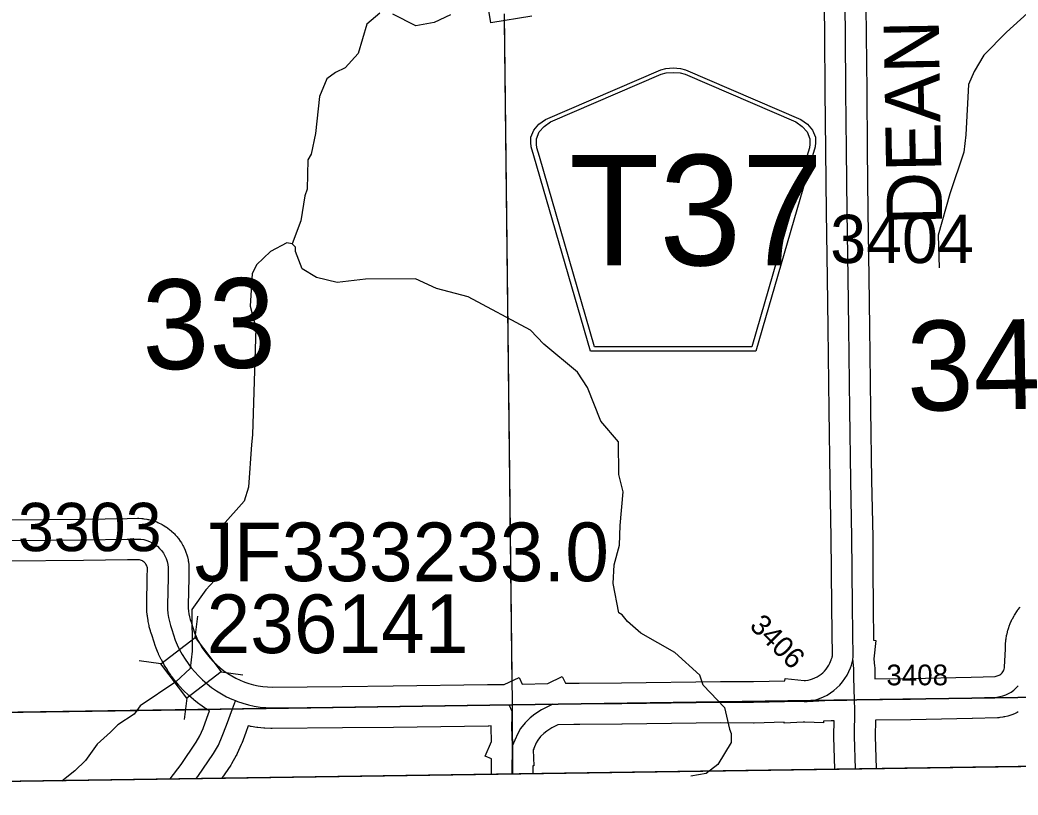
# Model space of a CAD drawing. Extents: x 23.6 to 68.7, y -63 to -29.
# Drawn here: x 35.142 to 36.588, y -57.856 to -56.733 of the extents above; entities that cross this region are included whole.
import ezdxf

# ---------------------------------------------------------------- set-up
doc = ezdxf.new("R2010")
doc.units = 0
for name, color, linetype in [('tdCoClipBndry', 7, 'Continuous'), ('tdCoCoBndry', 7, 'Continuous'), ('tdCoCoBndryPart', 7, 'Continuous'), ('tdCoHydroRiver', 7, 'Continuous'), ('tdCoSecRdNmbr', 7, 'Continuous'), ('tdCoSecRdTxt', 7, 'Continuous'), ('tdCoSecRteBand', 7, 'Continuous'), ('tdCoSecRteCL', 7, 'Continuous'), ('tdCoSectLine', 7, 'Continuous'), ('tdCoSectLinePart', 7, 'Continuous'), ('tdCoSectNmbr', 7, 'Continuous'), ('tdCoShieldCoRte', 7, 'Continuous'), ('tdCoStrucSec', 7, 'Continuous'), ('tdCoStrucSecCoName', 7, 'Continuous'), ('tdCoStrucSecFHWANum', 7, 'Continuous'), ('tdCoSurfGravel', 7, 'Continuous'), ('tdCoTwpBndryShd', 7, 'Continuous')]:
    doc.layers.add(name, color=color, linetype=linetype)

msp = doc.modelspace()

# ---------------------------------------------------------------- linework, layer by layer
at = {"layer": 'tdCoClipBndry'}
msp.add_lwpolyline([(56.8227, -57.553), (51.8233, -57.6334), (46.8056, -57.7041), (45.8081, -57.7131), (44.8328, -57.735), (43.8446, -57.7356), (42.8125, -57.7502), (36.856, -57.8104), (34.8462, -57.8398), (33.8615, -57.8433), (32.8589, -57.8556), (32.833, -57.8525), (32.8013, -57.8383), (32.7717, -57.8067), (32.7614, -57.7827), (32.7577, -57.7569), (32.6839, -51.7283), (32.6474, -49.7276), (32.6233, -45.7459), (32.6113, -44.7492), (32.588, -43.7493), (32.587, -43.0064), (32.5923, -42.7484), (32.5183, -35.7733)], dxfattribs=at)
at = {"layer": 'tdCoCoBndry'}
for p, q in [((36.8552, -57.7104), (35.8554, -57.7251)), ((35.8554, -57.7251), (36.8552, -57.7104)), ((35.8554, -57.7251), (34.8462, -57.7399)), ((34.8462, -57.7399), (35.8554, -57.7251))]:
    msp.add_line(p, q, dxfattribs=at)
for points in [[(36.8552, -57.7104), (35.8554, -57.7251), (34.8462, -57.7399), (33.861, -57.7434), (32.858, -57.7557), (32.843, -56.756), (32.8349, -55.7561), (32.8205, -54.758), (32.8066, -53.7572), (32.7948, -52.7546), (32.7842, -51.7268), (32.7685, -50.7257), (32.7477, -49.7257), (32.7417, -48.7221), (32.7347, -47.7196), (32.7303, -46.7351), (32.7236, -45.745), (32.7116, -44.7475), (32.6883, -43.7492), (32.6873, -43.0063), (32.6879, -42.9908), (32.6927, -42.7489), (32.6811, -41.7451), (32.6722, -40.7503)], [(36.8552, -57.7104), (35.8554, -57.7251), (34.8462, -57.7399), (33.861, -57.7434), (32.858, -57.7557), (32.7577, -57.7564), (32.7577, -57.7569), (32.7614, -57.7827), (32.7717, -57.8067), (32.8013, -57.8383), (32.833, -57.8525), (32.8589, -57.8556), (33.8615, -57.8433), (34.8462, -57.8398), (36.856, -57.8104)], [(32.8576, -57.7557), (33.8607, -57.7434), (34.8459, -57.7399), (35.8551, -57.7251), (36.8548, -57.7104)]]:
    msp.add_lwpolyline(points, dxfattribs=at)
at = {"layer": 'tdCoCoBndryPart'}
msp.add_lwpolyline([(34.3416, -57.7416), (34.8459, -57.7399), (35.4134, -57.7316)], dxfattribs=at)
at = {"layer": 'tdCoHydroRiver'}
for points in [[(36.6733, -56.658), (36.5714, -56.7504), (36.5385, -56.7838), (36.5245, -56.8076), (36.5167, -56.8266), (36.5126, -56.8993), (36.5096, -56.9246), (36.4896, -56.9847), (36.4727, -57.0448), (36.4739, -57.092)], [(35.6635, -56.723), (35.6447, -56.7389), (35.6324, -56.7817), (35.6136, -56.8023), (35.5995, -56.8088), (35.5869, -56.8183), (35.5761, -56.8437), (35.5702, -56.8974), (35.5641, -56.9274), (35.5594, -56.9354), (35.5582, -56.978), (35.5551, -56.9875), (35.5491, -57.0238), (35.5367, -57.0571)], [(35.7661, -56.7253), (35.7425, -56.7366), (35.7157, -56.7415), (35.6824, -56.7244)], [(35.5367, -57.0571), (35.5288, -57.0556), (35.5053, -57.0684), (35.4849, -57.0875), (35.4818, -57.0939), (35.4787, -57.1002), (35.4759, -57.1476), (35.484, -57.1791), (35.479, -57.3338), (35.4775, -57.348), (35.4733, -57.4096), (35.4671, -57.4302), (35.4358, -57.4652), (35.4425, -57.5078), (35.4364, -57.5315), (35.4113, -57.5585), (35.391, -57.5871), (35.3915, -57.6471), (35.3886, -57.6724), (35.3682, -57.6915), (35.3164, -57.7266), (35.3078, -57.7385)], [(36.163, -57.729), (36.1323, -57.6964), (36.1274, -57.6822), (36.0908, -57.6493), (36.0417, -57.6213), (36.0226, -57.6041), (36.0146, -57.5947), (36.0099, -57.5916), (36.0016, -57.549), (36.003, -57.5222), (36.0107, -57.4937), (36.012, -57.4653), (36.0163, -57.4163), (36.0098, -57.3911), (36.0095, -57.3438), (35.984, -57.314), (35.9646, -57.2652), (35.9502, -57.2432), (35.901, -57.2026), (35.8819, -57.1822), (35.7915, -57.134), (35.7456, -57.1217), (35.7155, -57.1078), (35.6429, -57.1083), (35.6019, -57.1134), (35.5719, -57.1058), (35.5512, -57.0933), (35.5416, -57.0681), (35.5415, -57.0618), (35.5367, -57.0571)], [(35.3078, -57.7385), (35.284, -57.7541), (35.2733, -57.7648), (35.254, -57.782), (35.2369, -57.8055), (35.2219, -57.8205), (35.2026, -57.8355)], [(36.163, -57.729), (36.1704, -57.7601), (36.1726, -57.7665), (36.1726, -57.7794), (36.1533, -57.8115), (36.1362, -57.8244), (36.1144, -57.8285)]]:
    msp.add_lwpolyline(points, dxfattribs=at)
at = {"layer": 'tdCoSecRteBand'}
for points in [[(35.5076, -57.6994), (35.6089, -57.6982), (35.609, -57.6982), (35.609, -57.6982), (35.6827, -57.6976), (35.8197, -57.6957), (35.8439, -57.6953), (35.8655, -57.6854), (35.8698, -57.6949), (35.9071, -57.6942), (35.928, -57.684), (35.9328, -57.6938), (35.9524, -57.6935), (35.9525, -57.6935), (35.9526, -57.6935), (36.0138, -57.6929), (36.1573, -57.6911), (36.1576, -57.6911), (36.1578, -57.6911), (36.2048, -57.6913), (36.2506, -57.6903), (36.251, -57.687), (36.2783, -57.6899), (36.2805, -57.6897), (36.284, -57.6892), (36.2874, -57.6885), (36.2907, -57.6874), (36.294, -57.6861), (36.2971, -57.6845), (36.3001, -57.6827), (36.3029, -57.6807), (36.3056, -57.6784), (36.3081, -57.676), (36.3103, -57.6733), (36.3124, -57.6705), (36.3142, -57.6675), (36.3157, -57.6644), (36.3175, -57.66), (36.3176, -57.6598), (36.3177, -57.6595), (36.3187, -57.6573), (36.319, -57.6563), (36.3192, -57.6552), (36.3192, -57.6548), (36.3193, -57.6547), (36.3185, -57.5836), (36.3185, -57.5835), (36.3185, -57.5835), (36.3181, -57.5298), (36.3177, -57.4832), (36.3161, -57.4007), (36.3161, -57.4006), (36.3161, -57.4006), (36.3147, -57.2982), (36.313, -57.1792), (36.313, -57.1792), (36.313, -57.1791), (36.3122, -57.1064), (36.3108, -57.0113), (36.3108, -57.0113), (36.3108, -57.0112), (36.3098, -56.9215), (36.3098, -56.9214), (36.3098, -56.9214), (36.309, -56.8362), (36.3082, -56.7549), (36.3082, -56.7549), (36.3082, -56.7549), (36.3074, -56.6717)], [(36.3674, -56.6711), (36.3682, -56.7543), (36.369, -56.8356), (36.369, -56.8356), (36.369, -56.8356), (36.3698, -56.9208), (36.3708, -57.0105), (36.3722, -57.1056), (36.3722, -57.1056), (36.3722, -57.1057), (36.373, -57.1784), (36.3747, -57.2973), (36.3747, -57.2973), (36.3747, -57.2974), (36.3761, -57.3997), (36.3777, -57.4822), (36.3777, -57.4824), (36.3777, -57.4826), (36.3781, -57.5293), (36.3781, -57.5293), (36.3781, -57.5293), (36.3785, -57.583), (36.379, -57.6315), (36.3823, -57.6319), (36.3792, -57.6582), (36.3805, -57.6692), (36.3806, -57.6708), (36.3806, -57.6725), (36.3806, -57.6849), (36.3807, -57.6871), (36.3807, -57.6874)], [(35.8837, -56.7272), (35.8245, -56.7369), (35.8196, -56.7073)], [(35.124, -57.457), (35.2337, -57.4558), (35.2974, -57.455), (35.3123, -57.4548), (35.3133, -57.4548), (35.3143, -57.4548), (35.3187, -57.4551), (35.3202, -57.4551), (35.3217, -57.4554), (35.3261, -57.456), (35.3275, -57.4563), (35.329, -57.4566), (35.3333, -57.4577), (35.3347, -57.4581), (35.3362, -57.4586), (35.3403, -57.4601), (35.3417, -57.4607), (35.3431, -57.4613), (35.3471, -57.4632), (35.3484, -57.4639), (35.3497, -57.4647), (35.3535, -57.467), (35.3547, -57.4678), (35.3559, -57.4687), (35.3595, -57.4714), (35.3606, -57.4723), (35.3617, -57.4733), (35.365, -57.4763), (35.3661, -57.4774), (35.3671, -57.4785), (35.37, -57.4818), (35.371, -57.4829), (35.3719, -57.4842), (35.3744, -57.4878), (35.3753, -57.489), (35.376, -57.4903), (35.3782, -57.4941), (35.379, -57.4954), (35.3796, -57.4968), (35.3814, -57.5008), (35.382, -57.5022), (35.3825, -57.5036), (35.3839, -57.5078), (35.3844, -57.5093), (35.3847, -57.5107), (35.3857, -57.5151), (35.386, -57.5165), (35.3862, -57.518), (35.3867, -57.5224), (35.387, -57.5244), (35.3869, -57.5264), (35.3867, -57.5408), (35.3867, -57.5409), (35.3867, -57.541), (35.3859, -57.5804), (35.3861, -57.5848), (35.3864, -57.5891), (35.387, -57.5933), (35.3879, -57.5974), (35.389, -57.6015), (35.3906, -57.6064), (35.3906, -57.6065), (35.3906, -57.6066), (35.3951, -57.6207), (35.3974, -57.6259), (35.4001, -57.6316), (35.4031, -57.6371), (35.4064, -57.6425), (35.41, -57.6476), (35.4138, -57.6526), (35.4178, -57.6574), (35.4222, -57.6621), (35.4272, -57.667), (35.4323, -57.6715), (35.4377, -57.6757), (35.4433, -57.6796), (35.4491, -57.6832), (35.4551, -57.6864), (35.4613, -57.6893), (35.4657, -57.6911), (35.4672, -57.6917), (35.468, -57.692), (35.474, -57.6941), (35.4806, -57.6959), (35.4873, -57.6973), (35.494, -57.6984), (35.5008, -57.6991), (35.5076, -57.6994)], [(35.36, -57.8323), (35.3755, -57.8112), (35.3973, -57.7792), (35.4028, -57.7698), (35.4075, -57.7591), (35.4131, -57.7441), (35.4169, -57.7338), (35.4111, -57.7303), (35.4104, -57.7298), (35.4097, -57.7293), (35.4027, -57.7245), (35.4021, -57.724), (35.4014, -57.7235), (35.3947, -57.7182), (35.394, -57.7177), (35.3934, -57.7172), (35.387, -57.7116), (35.3864, -57.711), (35.3858, -57.7104), (35.3797, -57.7045), (35.3792, -57.704), (35.3788, -57.7035), (35.3735, -57.6979), (35.373, -57.6973), (35.3725, -57.6967), (35.3675, -57.6908), (35.367, -57.6902), (35.3665, -57.6896), (35.3618, -57.6834), (35.3613, -57.6828), (35.3609, -57.6822), (35.3565, -57.6758), (35.3561, -57.6752), (35.3557, -57.6745), (35.3516, -57.6679), (35.3512, -57.6673), (35.3509, -57.6666), (35.3471, -57.6598), (35.3468, -57.6591), (35.3464, -57.6584), (35.343, -57.6514), (35.3427, -57.6508), (35.3424, -57.6501), (35.3394, -57.6429), (35.3388, -57.6416), (35.3384, -57.6403), (35.3335, -57.625), (35.3317, -57.6195), (35.3314, -57.6186), (35.3312, -57.6178), (35.3296, -57.612), (35.3294, -57.6111), (35.3292, -57.6103), (35.328, -57.6044), (35.3279, -57.6035), (35.3277, -57.6026), (35.3269, -57.5967), (35.3268, -57.5958), (35.3267, -57.595), (35.3262, -57.589), (35.3261, -57.5881), (35.3261, -57.5872), (35.3259, -57.5812), (35.3259, -57.5806), (35.3259, -57.5799), (35.3267, -57.5399), (35.3269, -57.5276), (35.3268, -57.5267), (35.3265, -57.5253), (35.326, -57.524), (35.3254, -57.5227), (35.3247, -57.5214), (35.3239, -57.5203), (35.323, -57.5192), (35.3219, -57.5182), (35.3208, -57.5173), (35.3195, -57.5166), (35.3183, -57.516), (35.3169, -57.5155), (35.3155, -57.5151), (35.3141, -57.5149), (35.3122, -57.5148), (35.2981, -57.515), (35.2981, -57.515), (35.2981, -57.515), (35.2344, -57.5158), (35.2344, -57.5158), (35.2343, -57.5158), (35.1247, -57.517)], [(36.3807, -57.6874), (36.381, -57.6874), (36.4319, -57.6867), (36.5206, -57.6849), (36.5551, -57.6838), (36.5564, -57.6836), (36.5579, -57.6832), (36.5593, -57.6827), (36.5607, -57.6821), (36.562, -57.6813), (36.5632, -57.6805), (36.5643, -57.6795), (36.5653, -57.6784), (36.5662, -57.6771), (36.567, -57.6759), (36.5677, -57.6745), (36.5682, -57.6731), (36.5686, -57.6716), (36.5688, -57.6704), (36.5701, -57.644), (36.5701, -57.6397), (36.5701, -57.6384), (36.5702, -57.6371), (36.5706, -57.632), (36.5707, -57.6308), (36.5709, -57.6295), (36.5717, -57.6245), (36.5719, -57.6232), (36.5723, -57.622), (36.5735, -57.617), (36.5738, -57.6158), (36.5743, -57.6146), (36.5759, -57.6098), (36.5764, -57.6086), (36.5769, -57.6074), (36.579, -57.6027), (36.5795, -57.6016), (36.5801, -57.6005), (36.5826, -57.596), (36.5832, -57.5949), (36.5839, -57.5938), (36.5867, -57.5896), (36.5875, -57.5885), (36.5882, -57.5875), (36.5914, -57.5835)], [(36.5885, -57.7353), (36.5872, -57.7359), (36.5832, -57.7378), (36.5818, -57.7384), (36.5805, -57.7389), (36.5763, -57.7404), (36.5749, -57.7409), (36.5734, -57.7412), (36.5691, -57.7422), (36.5677, -57.7426), (36.5663, -57.7428), (36.5619, -57.7434), (36.5603, -57.7436), (36.5586, -57.7437), (36.5223, -57.7449), (36.5221, -57.7449), (36.522, -57.7449), (36.433, -57.7467), (36.4329, -57.7467), (36.4328, -57.7467), (36.3817, -57.7474), (36.3814, -57.7702), (36.3826, -57.8173)], [(35.8253, -57.8255), (35.8255, -57.8034), (35.8161, -57.7992), (35.8255, -57.778), (35.825, -57.7577), (35.825, -57.7568), (35.825, -57.756), (35.825, -57.7556), (35.8213, -57.7557), (35.8206, -57.7557), (35.8206, -57.7557), (35.8206, -57.7557), (35.6835, -57.7576), (35.6834, -57.7576), (35.6833, -57.7576), (35.6095, -57.7582), (35.5074, -57.7594), (35.5065, -57.7594), (35.5057, -57.7594), (35.4972, -57.759), (35.4963, -57.759), (35.4955, -57.7589), (35.487, -57.758), (35.4862, -57.7579), (35.4854, -57.7578), (35.477, -57.7564), (35.4761, -57.7563), (35.4753, -57.7561), (35.4728, -57.7556), (35.4693, -57.765), (35.4693, -57.7651), (35.4693, -57.7651), (35.4634, -57.7809), (35.4631, -57.7816), (35.4628, -57.7823), (35.4571, -57.7954), (35.4564, -57.797), (35.4555, -57.7985), (35.4486, -57.8104), (35.4481, -57.8113), (35.4475, -57.8122), (35.4345, -57.8312)], [(36.3226, -57.8182), (36.3214, -57.7711), (36.3214, -57.7705), (36.3214, -57.77), (36.3217, -57.7482), (36.3177, -57.7482), (36.3065, -57.7488), (36.3064, -57.7511), (36.2792, -57.75), (36.2789, -57.75), (36.2771, -57.7501), (36.277, -57.75), (36.2495, -57.7517), (36.2495, -57.7503), (36.2058, -57.7513), (36.2053, -57.7513), (36.2049, -57.7513), (36.1578, -57.7511), (36.0145, -57.7529), (36.0144, -57.7529), (36.0144, -57.7529), (35.9533, -57.7535), (35.9447, -57.7536), (35.9214, -57.754), (35.9127, -57.7583), (35.9054, -57.763), (35.9012, -57.7663), (35.8966, -57.7709), (35.8924, -57.7763), (35.8902, -57.7799), (35.8868, -57.788), (35.8867, -57.7883), (35.8865, -57.7885), (35.8859, -57.7901), (35.8865, -57.8132), (35.8854, -57.8133), (35.8853, -57.8246)]]:
    msp.add_lwpolyline(points, dxfattribs=at)
at = {"layer": 'tdCoSecRteCL'}
for p, q in [((35.8508, -57.7252), (35.9142, -57.7241)), ((35.8553, -57.825), (35.8557, -57.784))]:
    msp.add_line(p, q, dxfattribs=at)
for points in [[(36.3515, -57.7179), (36.3506, -57.6853), (36.3506, -57.6725), (36.3491, -57.6583), (36.3493, -57.6562), (36.3485, -57.5832), (36.3481, -57.5296), (36.3477, -57.4828), (36.3461, -57.4002), (36.3447, -57.2978), (36.343, -57.1788), (36.3422, -57.106), (36.3408, -57.0109), (36.3398, -56.9211), (36.339, -56.8359), (36.3382, -56.7546), (36.3374, -56.6714)], [(35.1243, -57.487), (35.234, -57.4858), (35.2977, -57.485), (35.3127, -57.4848), (35.3172, -57.485), (35.3215, -57.4857), (35.3258, -57.4868), (35.33, -57.4883), (35.334, -57.4902), (35.3378, -57.4926), (35.3413, -57.4952), (35.3445, -57.4983), (35.3474, -57.5016), (35.35, -57.5052), (35.3522, -57.509), (35.354, -57.5131), (35.3554, -57.5173), (35.3564, -57.5216), (35.3569, -57.526), (35.3567, -57.5404), (35.3559, -57.5805), (35.3561, -57.5865), (35.3566, -57.5925), (35.3574, -57.5984), (35.3586, -57.6043), (35.3602, -57.6101), (35.3621, -57.6158), (35.367, -57.6312), (35.37, -57.6383), (35.3734, -57.6453), (35.3772, -57.6522), (35.3813, -57.6588), (35.3857, -57.6652), (35.3904, -57.6714), (35.3954, -57.6774), (35.4007, -57.6831), (35.4068, -57.689), (35.4132, -57.6946), (35.4199, -57.6999), (35.4269, -57.7047), (35.4341, -57.7092), (35.4416, -57.7132), (35.4493, -57.7168), (35.4545, -57.7189), (35.4572, -57.72), (35.4652, -57.7227), (35.4734, -57.725), (35.4817, -57.7268), (35.4901, -57.7282), (35.4986, -57.729), (35.507, -57.7294), (35.6093, -57.7282), (35.683, -57.7276), (35.8202, -57.7257), (35.8508, -57.7252)], [(36.2777, -57.7199), (36.2836, -57.7196), (36.2894, -57.7188), (36.2952, -57.7175), (36.3008, -57.7157), (36.3063, -57.7135), (36.3116, -57.7108), (36.3166, -57.7078), (36.3214, -57.7043), (36.3259, -57.7005), (36.3301, -57.6963), (36.3339, -57.6918), (36.3374, -57.687), (36.3405, -57.682), (36.3431, -57.6767), (36.3453, -57.6712), (36.3468, -57.6676), (36.348, -57.6639), (36.3488, -57.6601), (36.349, -57.6583)], [(36.3515, -57.7179), (36.4324, -57.7167), (36.5214, -57.7149), (36.5577, -57.7137), (36.5621, -57.7131), (36.5664, -57.712), (36.5706, -57.7106), (36.5746, -57.7087), (36.5784, -57.7065), (36.582, -57.7039), (36.5853, -57.7009), (36.5884, -57.6976)], [(35.3977, -57.8317), (35.4, -57.8286), (35.4227, -57.7953), (35.4296, -57.7834), (35.4353, -57.7704), (35.4412, -57.7546), (35.45, -57.731), (35.4544, -57.719)], [(35.8557, -57.784), (35.855, -57.7569), (35.8555, -57.7415), (35.8552, -57.7348), (35.8508, -57.7252)], [(35.9142, -57.7241), (35.8979, -57.7321), (35.888, -57.7385), (35.8814, -57.7437), (35.8742, -57.7509), (35.8675, -57.7593), (35.8634, -57.7664), (35.8592, -57.7763), (35.8557, -57.784)], [(35.9142, -57.7241), (35.9529, -57.7235), (36.0141, -57.7229), (36.1577, -57.7211), (36.2051, -57.7213), (36.2727, -57.7198), (36.2775, -57.7199), (36.2777, -57.7199)], [(36.2777, -57.7199), (36.2785, -57.72), (36.2826, -57.72), (36.3168, -57.7183), (36.3402, -57.7181), (36.3515, -57.7179)], [(36.3526, -57.8178), (36.3514, -57.7704), (36.3519, -57.7321), (36.3515, -57.7179)]]:
    msp.add_lwpolyline(points, dxfattribs=at)
at = {"layer": 'tdCoSectLine'}
for points in [[(35.8436, -56.7239), (35.8551, -57.7251)], [(35.8551, -57.7251), (36.8548, -57.7104)], [(34.8459, -57.7399), (35.8551, -57.7251)], [(35.8551, -57.7251), (35.8557, -57.825)]]:
    msp.add_lwpolyline(points, dxfattribs=at)
at = {"layer": 'tdCoSectLinePart'}
for points in [[(35.8437, -56.7337), (35.8548, -57.6951)], [(34.8459, -57.7399), (35.4134, -57.7316)]]:
    msp.add_lwpolyline(points, dxfattribs=at)
at = {"layer": 'tdCoShieldCoRte'}
for points in [[(35.9688, -57.2125), (35.8869, -56.9296), (35.883, -56.9165), (35.8823, -56.9106), (35.8823, -56.9028), (35.8865, -56.8925), (35.8938, -56.884), (35.9034, -56.8773), (36.0707, -56.805), (36.0782, -56.8033), (36.0886, -56.8024), (36.099, -56.8033), (36.1065, -56.805), (36.2738, -56.8773), (36.2834, -56.884), (36.2907, -56.8925), (36.2949, -56.9028), (36.2949, -56.9106), (36.2942, -56.9165), (36.2903, -56.9296), (36.2084, -57.2125)], [(35.9747, -57.2062), (35.895, -56.9309), (35.8912, -56.9183), (35.8905, -56.9127), (35.8905, -56.9051), (35.8946, -56.8952), (35.9016, -56.8871), (35.9108, -56.8807), (36.0714, -56.8112), (36.0786, -56.8097), (36.0886, -56.8088), (36.0986, -56.8097), (36.1058, -56.8112), (36.2664, -56.8807), (36.2756, -56.8871), (36.2826, -56.8952), (36.2867, -56.9051), (36.2867, -56.9127), (36.286, -56.9183), (36.2822, -56.9309), (36.2025, -57.2062)]]:
    msp.add_lwpolyline(points, close=True, dxfattribs=at)
at = {"layer": 'tdCoStrucSec'}
for p, q in [((35.3959, -57.6275), (35.4001, -57.5965)), ((35.3461, -57.6655), (35.3151, -57.6613)), ((35.4339, -57.6773), (35.4649, -57.6814)), ((35.3841, -57.7152), (35.3799, -57.7462))]:
    msp.add_line(p, q, dxfattribs=at)
msp.add_lwpolyline([(35.3959, -57.6275), (35.4339, -57.6773), (35.3841, -57.7152), (35.3461, -57.6655)], close=True, dxfattribs=at)
at = {"layer": 'tdCoSurfGravel'}
for p, q in [((35.45, -57.731), (35.4544, -57.719)), ((36.2775, -57.7199), (36.2777, -57.7199))]:
    msp.add_line(p, q, dxfattribs=at)
for points in [[(36.3491, -57.6583), (36.3493, -57.6562), (36.3485, -57.5832), (36.3481, -57.5296), (36.3477, -57.4828), (36.3461, -57.4002), (36.3447, -57.2978), (36.343, -57.1788), (36.3422, -57.106), (36.3408, -57.0109), (36.3398, -56.9211), (36.339, -56.8359), (36.3382, -56.7546), (36.3374, -56.6714)], [(35.1243, -57.487), (35.234, -57.4858), (35.2977, -57.485), (35.3127, -57.4848), (35.3172, -57.485), (35.3215, -57.4857), (35.3258, -57.4868), (35.33, -57.4883), (35.334, -57.4902), (35.3378, -57.4926), (35.3413, -57.4952), (35.3445, -57.4983), (35.3474, -57.5016), (35.35, -57.5052), (35.3522, -57.509), (35.354, -57.5131), (35.3554, -57.5173), (35.3564, -57.5216), (35.3569, -57.526), (35.3567, -57.5404), (35.3559, -57.5805), (35.3561, -57.5865), (35.3566, -57.5925), (35.3574, -57.5984), (35.3586, -57.6043), (35.3602, -57.6101), (35.3621, -57.6158), (35.367, -57.6312), (35.37, -57.6383), (35.3734, -57.6453), (35.3772, -57.6522), (35.3813, -57.6588), (35.3857, -57.6652), (35.3904, -57.6714), (35.3954, -57.6774), (35.4007, -57.6831), (35.4068, -57.689), (35.4132, -57.6946), (35.4199, -57.6999), (35.4269, -57.7047), (35.4341, -57.7092), (35.4416, -57.7132), (35.4493, -57.7168), (35.4545, -57.7189)], [(36.2777, -57.7199), (36.2836, -57.7196), (36.2894, -57.7188), (36.2952, -57.7175), (36.3008, -57.7157), (36.3063, -57.7135), (36.3116, -57.7108), (36.3166, -57.7078), (36.3214, -57.7043), (36.3259, -57.7005), (36.3301, -57.6963), (36.3339, -57.6918), (36.3374, -57.687), (36.3405, -57.682), (36.3431, -57.6767), (36.3453, -57.6712), (36.3468, -57.6676), (36.348, -57.6639), (36.3488, -57.6601), (36.349, -57.6583)], [(36.3515, -57.7179), (36.3506, -57.6853), (36.3506, -57.6725), (36.3491, -57.6583)], [(36.5577, -57.7137), (36.5621, -57.7131), (36.5664, -57.712), (36.5706, -57.7106), (36.5746, -57.7087), (36.5784, -57.7065), (36.582, -57.7039), (36.5853, -57.7009), (36.5884, -57.6976)], [(36.3515, -57.7179), (36.4324, -57.7167), (36.5214, -57.7149), (36.5577, -57.7137)], [(35.4545, -57.7189), (35.4572, -57.72), (35.4652, -57.7227), (35.4734, -57.725), (35.4817, -57.7268), (35.4901, -57.7282), (35.4986, -57.729), (35.507, -57.7294), (35.6093, -57.7282), (35.683, -57.7276), (35.8202, -57.7257), (35.8508, -57.7252)], [(35.8508, -57.7252), (35.9142, -57.7241), (35.9529, -57.7235), (36.0141, -57.7229), (36.1577, -57.7211), (36.2051, -57.7213), (36.2727, -57.7198), (36.2775, -57.7199)], [(35.8553, -57.825), (35.8557, -57.784), (35.855, -57.7569), (35.8555, -57.7415), (35.8552, -57.7348), (35.8508, -57.7252)], [(35.9142, -57.7241), (35.8979, -57.7321), (35.888, -57.7385), (35.8814, -57.7437), (35.8742, -57.7509), (35.8675, -57.7593), (35.8634, -57.7664), (35.8592, -57.7763), (35.8557, -57.784)], [(36.2777, -57.7199), (36.2785, -57.72), (36.2826, -57.72), (36.3168, -57.7183), (36.3402, -57.7181), (36.3515, -57.7179)], [(36.3526, -57.8178), (36.3514, -57.7704), (36.3519, -57.7321), (36.3515, -57.7179)], [(35.3977, -57.8317), (35.4, -57.8286), (35.4227, -57.7953), (35.4296, -57.7834), (35.4353, -57.7704), (35.4412, -57.7546), (35.45, -57.731)]]:
    msp.add_lwpolyline(points, dxfattribs=at)
at = {"layer": 'tdCoTwpBndryShd'}
msp.add_lwpolyline([(36.8548, -57.7104), (35.8551, -57.7251), (34.8459, -57.7399), (33.8607, -57.7434), (32.8576, -57.7557)], dxfattribs=at)

# ---------------------------------------------------------------- texts
at = {"layer": 'tdCoSecRdNmbr'}
for s, height, rotation, p in [('3404', 0.07, 0.0285, (36.3161, -57.0851)), ('3303', 0.07, 0.0277, (35.1391, -57.5024)), ('3406', 0.03, 315.0278, (36.1979, -57.6121)), ('3408', 0.03, 0.0285, (36.3976, -57.6967))]:
    msp.add_text(s, height=height, rotation=rotation, dxfattribs=at).set_placement(p)
at = {"layer": 'tdCoSecRdTxt'}
msp.add_text('DEAN AVE', height=0.08, rotation=91, dxfattribs=at).set_placement((36.4785, -57.0296))
at = {"layer": 'tdCoSectNmbr'}
for s, rotation, p in [('33', 1.0277, (35.3203, -57.2395)), ('34', 1.0286, (36.428, -57.2993))]:
    msp.add_text(s, height=0.13, rotation=rotation, dxfattribs=at).set_placement(p)
at = {"layer": 'tdCoShieldCoRte'}
msp.add_text('T37', height=0.16, dxfattribs=at).set_placement((35.9377, -57.0883))
at = {"layer": 'tdCoStrucSecCoName'}
msp.add_text('JF333233.0', height=0.085, dxfattribs=at).set_placement((35.3952, -57.5459))
at = {"layer": 'tdCoStrucSecFHWANum'}
msp.add_text('236141', height=0.085, dxfattribs=at).set_placement((35.4126, -57.6501))

doc.saveas('drawing.dxf')
